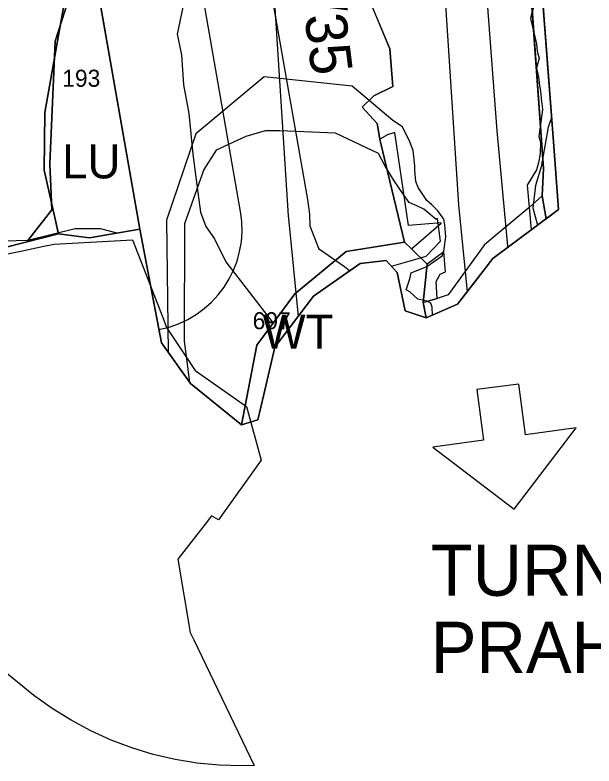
# Model space of a CAD drawing. Extents: x -690419 to -685080, y -987825 to -981190.
# Drawn here: x -687065.7 to -686896, y -987824.6 to -987604.4 of the extents above; entities that cross this region are included whole.
import ezdxf

# ---------------------------------------------------------------- set-up
doc = ezdxf.new("R2010")
doc.units = 0
for name, color, linetype in [('BPEJ (S) - hranice', 7, 'Continuous'), ('BPEJ I-II ochrana', 7, 'Continuous'), ('Hranice řešeného území (S)', 7, 'Continuous'), ('Katastrální území (S) - hranice', 7, 'Continuous'), ('Komunikace popis smery a sipky', 7, 'Continuous'), ('Komunikace popis trid a kategorie popis S', 7, 'Continuous'), ('Lesy hospodářské', 7, 'Continuous'), ('OP lesa 30 m (S)', 7, 'Continuous'), ('OP lesa 50 m (S)', 7, 'Continuous'), ('OP silnic (S)', 7, 'Continuous'), ('Plochy dopravy silniční DS (S)', 7, 'Continuous'), ('Plochy lesní všeobecné LU (S)', 7, 'Continuous'), ('Plochy smíšené nezastavěného území všeobecné MU (S)', 7, 'Continuous'), ('Plochy vodní a vodnich toku WT (S)', 7, 'Continuous'), ('Plochy zemědělské všeobecné AU (S)', 7, 'Continuous'), ('Regulacni bloky_ID', 7, 'Continuous'), ('Regulační bloky STABILIZOVANÉ (S)', 7, 'Continuous'), ('Regulační bloky STABILIZOVANÉ (S) TIS', 7, 'Continuous'), ('Regulační kódy STABILIZOVANÉ (S)', 7, 'Continuous'), ('Regulační kódy STABILIZOVANÉ (S) TIS', 7, 'Continuous'), ('Silnice I třídy (S) - osa', 7, 'Continuous'), ('USES LBK (S)', 7, 'Continuous'), ('USES_ŠRAFY (S)', 7, 'Continuous'), ('Vodní toky - linie (S)', 7, 'Continuous'), ('Záplavové území aktivní zóna (S)', 7, 'Continuous'), ('Záplavové území Q100 (S)', 7, 'Continuous')]:
    doc.layers.add(name, color=color, linetype=linetype)

msp = doc.modelspace()

# ---------------------------------------------------------------- linework, layer by layer
at = {"layer": 'BPEJ (S) - hranice'}
for points in [[(-687045.5, -987585.5), (-687054, -987612), (-687055.5, -987648), (-687055, -987661.5), (-687062, -987670.5), (-687079, -987671), (-687099, -987632), (-687122, -987587.5)], [(-686911.74, -987590.54), (-686907.88, -987641.59), (-686906.38, -987661.4), (-686925.63, -987675.75), (-686926.33, -987676.66), (-686927.58, -987678.28), (-686927.94, -987678.74), (-686935.97, -987689.12), (-686945.18, -987693.21), (-686951.38, -987691.15), (-686953.67, -987679.91), (-686956.96, -987676.39), (-686964.53, -987677.23), (-686978.2, -987686.83), (-686989.57, -987701.82), (-686992.83, -987715.65), (-686994.57, -987723.06), (-686999.33, -987724.6), (-687014.25, -987712.47), (-687022.8, -987700.55), (-687024.55, -987691.33), (-687029.16, -987667.14), (-687035.8, -987668.3), (-687040.7, -987667.04), (-687048.11, -987667.04), (-687062, -987670.5), (-687055, -987661.5), (-687055.5, -987648), (-687054, -987612), (-687045.5, -987585.5)]]:
    msp.add_lwpolyline(points, dxfattribs=at)
at = {"layer": 'BPEJ I-II ochrana'}
for p, q in [((-687043.73, -987584.17), (-687029.16, -987667.14)), ((-686955.87, -987614.25), (-686963.63, -987595.58)), ((-687054.23, -987617.44), (-687052.36, -987606.9)), ((-686954.95, -987625.29), (-686955.87, -987614.25)), ((-686960.51, -987628.05), (-686954.95, -987625.29)), ((-686963.97, -987631.42), (-686960.51, -987628.05)), ((-686959.61, -987636.14), (-686963.97, -987631.42)), ((-686958.82, -987640.75), (-686959.61, -987636.14)), ((-686956.56, -987639.48), (-686958.82, -987640.75)), ((-686954.38, -987638.85), (-686956.56, -987639.48)), ((-686950.34, -987666.13), (-686954.38, -987638.85)), ((-687053.07, -987668.28), (-687055.08, -987659.23)), ((-686940.78, -987665.28), (-686950.34, -987666.13)), ((-686949.48, -987672.98), (-686940.77, -987665.43)), ((-686940.77, -987665.43), (-686940.78, -987665.28)), ((-686968.7, -987673.71), (-686951.58, -987670.94)), ((-686951.58, -987670.94), (-686949.48, -987672.98)), ((-686983.74, -987686.14), (-686968.7, -987673.71)), ((-686940.02, -987673.83), (-686944.94, -987677.39)), ((-686939.49, -987679.72), (-686940.02, -987673.83)), ((-686944.94, -987677.39), (-686946.1, -987688.66)), ((-686942.25, -987682.48), (-686941.14, -987680.37)), ((-686941.14, -987680.37), (-686939.49, -987679.72)), ((-686942.01, -987687.48), (-686942.25, -987682.48)), ((-686994.84, -987701.21), (-686983.74, -987686.14)), ((-686946.1, -987688.66), (-686942.01, -987687.48)), ((-687022.8, -987700.55), (-687014.25, -987712.47)), ((-686999.33, -987724.6), (-686994.84, -987701.21)), ((-687014.25, -987712.47), (-686999.33, -987724.6))]:
    msp.add_line(p, q, dxfattribs=at)
for points in [[(-687052.36, -987606.9), (-687054, -987612), (-687054.23, -987617.44)], [(-687055.08, -987659.23), (-687055, -987661.5), (-687062, -987670.5), (-687053.07, -987668.28)], [(-687029.16, -987667.14), (-687024.55, -987691.33), (-687022.8, -987700.55)]]:
    msp.add_lwpolyline(points, dxfattribs=at)
at = {"layer": 'Hranice řešeného území (S)'}
msp.add_lwpolyline([(-686911.74, -987590.54), (-686907.88, -987641.59), (-686906.38, -987661.4), (-686925.63, -987675.75), (-686926.33, -987676.66), (-686927.58, -987678.28), (-686927.94, -987678.74), (-686935.97, -987689.12), (-686945.18, -987693.21), (-686951.38, -987691.15), (-686953.67, -987679.91), (-686956.96, -987676.39), (-686964.53, -987677.23), (-686978.2, -987686.83), (-686989.57, -987701.82), (-686992.83, -987715.65), (-686994.57, -987723.06), (-686999.33, -987724.6), (-687014.25, -987712.47), (-687022.8, -987700.55), (-687029.16, -987667.14), (-687043.91, -987669.72), (-687053.01, -987668.56), (-687073.78, -987673.81)], dxfattribs=at)
at = {"layer": 'Katastrální území (S) - hranice'}
msp.add_lwpolyline([(-687073.78, -987673.81), (-687053.01, -987668.56), (-687043.91, -987669.72), (-687029.16, -987667.14), (-687022.8, -987700.55), (-687014.25, -987712.47), (-686999.33, -987724.6), (-686994.57, -987723.06), (-686992.83, -987715.65), (-686989.57, -987701.82), (-686978.2, -987686.83), (-686964.53, -987677.23), (-686956.96, -987676.39), (-686953.67, -987679.91), (-686951.38, -987691.15), (-686945.18, -987693.21), (-686935.97, -987689.12), (-686927.94, -987678.74), (-686927.58, -987678.28), (-686926.33, -987676.66), (-686925.63, -987675.75), (-686906.38, -987661.4), (-686907.88, -987641.59), (-686911.74, -987590.54)], dxfattribs=at)
at = {"layer": 'Komunikace popis smery a sipky'}
for p, q in [((-686918.04, -987712.59), (-686930.36, -987714.22)), ((-686930.36, -987714.22), (-686928.39, -987729.09)), ((-686916.07, -987727.46), (-686918.04, -987712.59)), ((-686919.44, -987749.3), (-686901.2, -987725.48)), ((-686901.2, -987725.48), (-686916.07, -987727.46)), ((-686928.39, -987729.09), (-686943.26, -987731.06)), ((-686943.26, -987731.06), (-686919.44, -987749.3))]:
    msp.add_line(p, q, dxfattribs=at)
at = {"layer": 'Lesy hospodářské'}
msp.add_lwpolyline([(-687029.16, -987667.14), (-687043.91, -987669.72), (-687053.01, -987668.56), (-687057.16, -987649.89), (-687056.97, -987632.96), (-687050.04, -987593.75), (-687047.09, -987588.93), (-687043.83, -987583.6)], close=True, dxfattribs=at)
msp.add_lwpolyline([(-687075.36, -987675.9), (-687064.04, -987673.58), (-687057.27, -987672.2), (-687054.26, -987671.58), (-687031.31, -987670.31), (-687022.42, -987693.11), (-687021.3, -987695.98), (-687012.96, -987708.62), (-686997.87, -987719.2), (-686993.61, -987734.91), (-687006.12, -987752.38), (-687008.14, -987751.28), (-687010, -987753.68), (-687017.97, -987763.92), (-687014.37, -987785.47), (-687013.35, -987787.58), (-686995.6, -987824.48), (-686999.33, -987824.6), (-687005.87, -987824.39), (-687012.38, -987823.74), (-687018.84, -987822.68), (-687025.21, -987821.19), (-687031.47, -987819.29), (-687037.6, -987816.99), (-687043.56, -987814.29), (-687049.33, -987811.2), (-687054.89, -987807.75), (-687060.21, -987803.94), (-687062.41, -987802.19), (-687077.33, -987790.06)], dxfattribs=at)
at = {"layer": 'OP lesa 30 m (S)'}
msp.add_line((-686999.61, -987661.95), (-687014.28, -987578.41), dxfattribs=at)
msp.add_arc((-687029.16, -987667.14), 30, 280.778, 9.9598, dxfattribs=at)
at = {"layer": 'OP lesa 50 m (S)'}
msp.add_lwpolyline([(-686967.65, -987679.42), (-686969.18, -987678.25), (-686976.47, -987673.14), (-686976.64, -987672.88), (-686979.2, -987666.33), (-686979.35, -987662.82), (-686979.91, -987658.49), (-686994.58, -987574.95)], dxfattribs=at)
at = {"layer": 'OP silnic (S)'}
msp.add_lwpolyline([(-686918.72, -987067.01), (-686954.7, -987219.72), (-686969.25, -987284.72), (-686969.57, -987286.27), (-686979.85, -987340.1), (-686980.28, -987342.75), (-686986.78, -987390.61), (-686987.01, -987392.63), (-686990.96, -987434.34), (-686991.16, -987437.43), (-686993.35, -987504.7), (-686993.37, -987507.05), (-686992.72, -987552.35), (-686992.62, -987554.84), (-686985.65, -987663.27), (-686985.5, -987665.03), (-686982.73, -987692.8)], dxfattribs=at)
at = {"layer": 'Plochy dopravy silniční DS (S)'}
for p, q in [((-686915.05, -987590.07), (-686910.83, -987649.41)), ((-686955.87, -987614.25), (-686963.63, -987595.58)), ((-686954.95, -987625.29), (-686955.87, -987614.25)), ((-686960.51, -987628.05), (-686954.95, -987625.29)), ((-686963.97, -987631.42), (-686960.51, -987628.05)), ((-686959.61, -987636.14), (-686963.97, -987631.42)), ((-686958.82, -987640.75), (-686959.61, -987636.14)), ((-686957.14, -987647.77), (-686958.82, -987640.75)), ((-686951.58, -987670.94), (-686957.14, -987647.77)), ((-686910.83, -987649.41), (-686911.21, -987657.35)), ((-686911.21, -987657.35), (-686910.05, -987664.14)), ((-686910.05, -987664.14), (-686925.63, -987675.75)), ((-686949.48, -987672.98), (-686951.58, -987670.94)), ((-686944.94, -987677.39), (-686949.48, -987672.98)), ((-686926.33, -987676.66), (-686927.58, -987678.28)), ((-686925.63, -987675.75), (-686926.33, -987676.66)), ((-686946.1, -987688.66), (-686944.94, -987677.39)), ((-686927.94, -987678.74), (-686935.97, -987689.12)), ((-686927.58, -987678.28), (-686927.94, -987678.74)), ((-686945.18, -987693.21), (-686946.1, -987688.66)), ((-686935.97, -987689.12), (-686941.69, -987691.66)), ((-686941.69, -987691.66), (-686945.18, -987693.21))]:
    msp.add_line(p, q, dxfattribs=at)
at = {"layer": 'Plochy lesní všeobecné LU (S)'}
msp.add_lwpolyline([(-687047.09, -987588.93), (-687043.83, -987583.6), (-687029.16, -987667.14), (-687043.91, -987669.72), (-687053.01, -987668.56), (-687057.16, -987649.89), (-687056.97, -987632.96), (-687050.04, -987593.75)], close=True, dxfattribs=at)
at = {"layer": 'Plochy smíšené nezastavěného území všeobecné MU (S)'}
msp.add_lwpolyline([(-686963.63, -987595.58), (-686955.87, -987614.25), (-686954.95, -987625.29), (-686960.51, -987628.05), (-686963.97, -987631.42), (-686959.61, -987636.14), (-686958.82, -987640.75), (-686957.14, -987647.77), (-686951.58, -987670.94), (-686968.7, -987673.71), (-686983.74, -987686.14), (-686994.84, -987701.21), (-686999.33, -987724.6), (-687014.25, -987712.47), (-687022.8, -987700.55), (-687029.16, -987667.14), (-687043.83, -987583.6)], dxfattribs=at)
at = {"layer": 'Plochy vodní a vodnich toku WT (S)'}
for p, q in [((-686910.83, -987649.41), (-686915.05, -987590.07)), ((-686911.74, -987590.54), (-686907.88, -987641.59)), ((-686907.88, -987641.59), (-686906.38, -987661.4)), ((-686911.21, -987657.35), (-686910.83, -987649.41)), ((-686910.05, -987664.14), (-686911.21, -987657.35)), ((-686906.38, -987661.4), (-686910.05, -987664.14))]:
    msp.add_line(p, q, dxfattribs=at)
msp.add_lwpolyline([(-686999.33, -987724.6), (-686994.84, -987701.21), (-686983.74, -987686.14), (-686968.7, -987673.71), (-686951.58, -987670.94), (-686949.48, -987672.98), (-686944.94, -987677.39), (-686946.1, -987688.66), (-686945.18, -987693.21), (-686951.38, -987691.15), (-686953.67, -987679.91), (-686956.96, -987676.39), (-686964.53, -987677.23), (-686978.2, -987686.83), (-686989.57, -987701.82), (-686992.83, -987715.65), (-686994.57, -987723.06)], close=True, dxfattribs=at)
at = {"layer": 'Plochy zemědělské všeobecné AU (S)'}
msp.add_lwpolyline([(-687050.04, -987593.75), (-687056.97, -987632.96), (-687057.16, -987649.89), (-687053.01, -987668.56), (-687073.78, -987673.81), (-687086.32, -987676.11), (-687093.64, -987677.45), (-687103.92, -987672.2), (-687108.8, -987664.46), (-687142.01, -987611.74), (-687199.33, -987489.26)], dxfattribs=at)
at = {"layer": 'Regulační bloky STABILIZOVANÉ (S)'}
for p, q in [((-686910.83, -987649.41), (-686915.05, -987590.07)), ((-686915.05, -987590.07), (-686910.83, -987649.41)), ((-686911.74, -987590.54), (-686907.88, -987641.59)), ((-686955.87, -987614.25), (-686963.63, -987595.58)), ((-686954.95, -987625.29), (-686955.87, -987614.25)), ((-686960.51, -987628.05), (-686954.95, -987625.29)), ((-686963.97, -987631.42), (-686960.51, -987628.05)), ((-686959.61, -987636.14), (-686963.97, -987631.42)), ((-686958.82, -987640.75), (-686959.61, -987636.14)), ((-686957.14, -987647.77), (-686958.82, -987640.75)), ((-686907.88, -987641.59), (-686906.38, -987661.4)), ((-686951.58, -987670.94), (-686957.14, -987647.77)), ((-686911.21, -987657.35), (-686910.83, -987649.41)), ((-686910.83, -987649.41), (-686911.21, -987657.35)), ((-686910.05, -987664.14), (-686911.21, -987657.35)), ((-686911.21, -987657.35), (-686910.05, -987664.14)), ((-686906.38, -987661.4), (-686910.05, -987664.14)), ((-686910.05, -987664.14), (-686925.63, -987675.75)), ((-686949.48, -987672.98), (-686951.58, -987670.94)), ((-686944.94, -987677.39), (-686949.48, -987672.98)), ((-686926.33, -987676.66), (-686927.58, -987678.28)), ((-686925.63, -987675.75), (-686926.33, -987676.66)), ((-686946.1, -987688.66), (-686944.94, -987677.39)), ((-686927.94, -987678.74), (-686935.97, -987689.12)), ((-686927.58, -987678.28), (-686927.94, -987678.74)), ((-686945.18, -987693.21), (-686946.1, -987688.66)), ((-686935.97, -987689.12), (-686941.69, -987691.66)), ((-686941.69, -987691.66), (-686945.18, -987693.21))]:
    msp.add_line(p, q, dxfattribs=at)
for points in [[(-687050.04, -987593.75), (-687056.97, -987632.96), (-687057.16, -987649.89), (-687053.01, -987668.56), (-687073.78, -987673.81), (-687086.32, -987676.11), (-687093.64, -987677.45), (-687103.92, -987672.2), (-687108.8, -987664.46), (-687142.01, -987611.74), (-687199.33, -987489.26)], [(-686963.63, -987595.58), (-686955.87, -987614.25), (-686954.95, -987625.29), (-686960.51, -987628.05), (-686963.97, -987631.42), (-686959.61, -987636.14), (-686958.82, -987640.75), (-686957.14, -987647.77), (-686951.58, -987670.94), (-686968.7, -987673.71), (-686983.74, -987686.14), (-686994.84, -987701.21), (-686999.33, -987724.6), (-687014.25, -987712.47), (-687022.8, -987700.55), (-687029.16, -987667.14), (-687043.83, -987583.6)]]:
    msp.add_lwpolyline(points, dxfattribs=at)
for points in [[(-687047.09, -987588.93), (-687043.83, -987583.6), (-687029.16, -987667.14), (-687043.91, -987669.72), (-687053.01, -987668.56), (-687057.16, -987649.89), (-687056.97, -987632.96), (-687050.04, -987593.75)], [(-686999.33, -987724.6), (-686994.84, -987701.21), (-686983.74, -987686.14), (-686968.7, -987673.71), (-686951.58, -987670.94), (-686949.48, -987672.98), (-686944.94, -987677.39), (-686946.1, -987688.66), (-686945.18, -987693.21), (-686951.38, -987691.15), (-686953.67, -987679.91), (-686956.96, -987676.39), (-686964.53, -987677.23), (-686978.2, -987686.83), (-686989.57, -987701.82), (-686992.83, -987715.65), (-686994.57, -987723.06)]]:
    msp.add_lwpolyline(points, close=True, dxfattribs=at)
at = {"layer": 'Regulační bloky STABILIZOVANÉ (S) TIS'}
for p, q in [((-686915.05, -987590.07), (-686910.83, -987649.41)), ((-686907.88, -987641.59), (-686911.74, -987590.54)), ((-686906.38, -987661.4), (-686907.88, -987641.59)), ((-686910.83, -987649.41), (-686911.21, -987657.35)), ((-686911.21, -987657.35), (-686910.05, -987664.14)), ((-686910.05, -987664.14), (-686906.38, -987661.4)), ((-686949.48, -987672.98), (-686951.58, -987670.94)), ((-686944.94, -987677.39), (-686949.48, -987672.98)), ((-686946.1, -987688.66), (-686944.94, -987677.39)), ((-686953.67, -987679.91), (-686951.38, -987691.15)), ((-686945.18, -987693.21), (-686946.1, -987688.66)), ((-686951.38, -987691.15), (-686945.18, -987693.21)), ((-686994.84, -987701.21), (-686999.33, -987724.6)), ((-686994.57, -987723.06), (-686992.83, -987715.65)), ((-686999.33, -987724.6), (-686994.57, -987723.06))]:
    msp.add_line(p, q, dxfattribs=at)
for points in [[(-686951.58, -987670.94), (-686968.7, -987673.71), (-686983.74, -987686.14), (-686994.84, -987701.21)], [(-686964.53, -987677.23), (-686956.96, -987676.39), (-686953.67, -987679.91)], [(-686992.83, -987715.65), (-686989.57, -987701.82), (-686978.2, -987686.83), (-686964.53, -987677.23)]]:
    msp.add_lwpolyline(points, dxfattribs=at)
at = {"layer": 'Silnice I třídy (S) - osa'}
for points in [[(-686870.04, -987078.45), (-686905.97, -987230.91), (-686920.46, -987295.64), (-686930.73, -987349.48), (-686937.23, -987397.34), (-686941.18, -987439.06), (-686943.38, -987506.33), (-686942.72, -987551.62), (-686935.75, -987660.06), (-686933.21, -987685.55)], [(-686921.2, -987672.45), (-686921.23, -987672.13), (-686924.41, -987638.32), (-686927.18, -987600.77), (-686928.25, -987588.15), (-686929.09, -987564.97), (-686929.8, -987547.03), (-686930.28, -987528.38), (-686930.28, -987495.44), (-686929.8, -987476.55), (-686928.77, -987456.94), (-686927.5, -987438.61), (-686925.91, -987419.72), (-686924.01, -987401.94), (-686922.02, -987385.11), (-686916.86, -987349.55), (-686910.28, -987314.78), (-686902.5, -987278.27), (-686894.72, -987244.61), (-686881.54, -987188.66), (-686877.81, -987172.54), (-686869.48, -987136.82)]]:
    msp.add_lwpolyline(points, dxfattribs=at)
at = {"layer": 'USES LBK (S)'}
msp.add_lwpolyline([(-686915.05, -987590.07), (-686910.83, -987649.41), (-686911.21, -987657.35), (-686915.01, -987660.83), (-686926.15, -987670.15), (-686928.17, -987671.85), (-686938.75, -987686.42), (-686942.01, -987687.48), (-686946.1, -987688.66), (-686944.94, -987677.39), (-686949.48, -987672.98), (-686951.58, -987670.94), (-686968.7, -987673.71), (-686983.74, -987686.14), (-686994.84, -987701.21), (-686999.33, -987724.6), (-686994.57, -987723.06), (-686992.83, -987715.65), (-686989.57, -987701.82), (-686978.2, -987686.83), (-686964.53, -987677.23), (-686956.96, -987676.39), (-686953.67, -987679.91), (-686951.38, -987691.15), (-686945.18, -987693.21), (-686935.97, -987689.12), (-686927.94, -987678.74), (-686927.58, -987678.28), (-686926.33, -987676.66), (-686925.63, -987675.75), (-686906.38, -987661.4), (-686907.88, -987641.59), (-686911.74, -987590.54)], dxfattribs=at)
at = {"layer": 'USES_ŠRAFY (S)'}
msp.add_lwpolyline([(-686915.05, -987590.07), (-686910.83, -987649.41), (-686911.21, -987657.35), (-686915.01, -987660.83), (-686926.15, -987670.15), (-686928.17, -987671.85), (-686938.75, -987686.42), (-686942.01, -987687.48), (-686946.1, -987688.66), (-686944.94, -987677.39), (-686949.48, -987672.98), (-686951.58, -987670.94), (-686968.7, -987673.71), (-686983.74, -987686.14), (-686994.84, -987701.21), (-686999.33, -987724.6), (-686994.57, -987723.06), (-686992.83, -987715.65), (-686989.57, -987701.82), (-686978.2, -987686.83), (-686964.53, -987677.23), (-686956.96, -987676.39), (-686953.67, -987679.91), (-686951.38, -987691.15), (-686945.18, -987693.21), (-686935.97, -987689.12), (-686927.94, -987678.74), (-686927.58, -987678.28), (-686926.33, -987676.66), (-686925.63, -987675.75), (-686906.38, -987661.4), (-686907.88, -987641.59), (-686911.74, -987590.54)], dxfattribs=at)
at = {"layer": 'Vodní toky - linie (S)'}
msp.add_lwpolyline([(-687016.56, -987602.05), (-687018.21, -987609.98), (-687016.89, -987616.09), (-687016.39, -987624.85), (-687014.74, -987633.28), (-687013.59, -987645.17), (-687012.1, -987656.41), (-687011.38, -987662.22), (-687009.82, -987666.43), (-687007.28, -987669.99), (-687003.94, -987676.78), (-686990.09, -987694.76)], dxfattribs=at)
at = {"layer": 'Záplavové území aktivní zóna (S)'}
for points in [[(-686908.42, -987634.51), (-686909.42, -987637.24), (-686911.49, -987648.92), (-686913.1, -987654.39), (-686913.9, -987660.94), (-686912.53, -987665.98)], [(-686955.4, -987678.06), (-686949.89, -987676.49), (-686945.18, -987675.1), (-686941.03, -987670.67), (-686941.86, -987664.02), (-686942.25, -987664.3), (-686945.9, -987661.31), (-686947.9, -987660.31), (-686950.22, -987659.31), (-686951.89, -987656.98), (-686954.55, -987652.99), (-686957.21, -987648.67), (-686959.2, -987645.02), (-686971.83, -987639.03), (-686988.12, -987638.37), (-686992.44, -987638.37), (-686998.09, -987640.03), (-687006.74, -987644.02), (-687010.39, -987649.67), (-687016.04, -987665.63), (-687016.19, -987700.03), (-687014.58, -987712.01)]]:
    msp.add_lwpolyline(points, dxfattribs=at)
at = {"layer": 'Záplavové území Q100 (S)'}
for points in [[(-686911.25, -987596.97), (-686912.38, -987597.62), (-686912.75, -987598.87), (-686914.42, -987604.42), (-686914.58, -987605.42), (-686912.83, -987612.83), (-686912.65, -987615), (-686912.07, -987617.07), (-686912.82, -987620), (-686912.28, -987622.58), (-686911.93, -987625), (-686911.72, -987626.72), (-686911.37, -987629.87), (-686911.23, -987630.98), (-686911.07, -987632.14), (-686911.35, -987634.21), (-686912.13, -987640), (-686911.65, -987641.65), (-686911.73, -987645), (-686912.24, -987647.76), (-686912.81, -987649.75), (-686915.63, -987654.22), (-686914.4, -987667.38)], [(-686943.3, -987692.38), (-686943.31, -987692.36), (-686943.46, -987690), (-686943.85, -987688.85), (-686945, -987688.28), (-686947.67, -987687.67), (-686950, -987685.51), (-686951.11, -987685), (-686950.58, -987683.45), (-686950, -987681.74), (-686949.63, -987680), (-686945, -987678.15), (-686940.55, -987675), (-686940, -987673.67), (-686939.44, -987669.44), (-686939.7, -987665.92), (-686940, -987664.2), (-686941.82, -987661.82), (-686943.52, -987660), (-686945, -987658.77), (-686947.53, -987655), (-686948.23, -987653.23), (-686948.48, -987650), (-686948.56, -987648.56), (-686949.06, -987644.06), (-686950, -987641.57), (-686952.15, -987637.15), (-686955, -987635.3), (-686966.86, -987625.28), (-686992.7, -987622.52), (-687012.71, -987639.17), (-687021.37, -987664.49), (-687020.89, -987703.21)]]:
    msp.add_lwpolyline(points, dxfattribs=at)

# ---------------------------------------------------------------- texts
at = {"layer": 'Komunikace popis smery a sipky'}
for s, p in [('TURNOV', (-686943.82, -987774.7)), ('PRAHA', (-686943.82, -987797.29))]:
    msp.add_text(s, height=15, dxfattribs=at).set_placement(p)
at = {"layer": 'Komunikace popis trid a kategorie popis S'}
msp.add_text('I/35', height=12.15, rotation=276.9815, dxfattribs=at).set_placement((-686981.98, -987595.59))
at = {"layer": 'Regulacni bloky_ID'}
for s, p in [('193', (-687051.9, -987625.41)), ('697', (-686996.07, -987696.52))]:
    msp.add_text(s, height=5, dxfattribs=at).set_placement(p)
at = {"layer": 'Regulační kódy STABILIZOVANÉ (S)'}
for s, p in [('LU', (-687051.94, -987652.28)), ('WT', (-686993.17, -987702.24))]:
    msp.add_text(s, height=10, dxfattribs=at).set_placement(p)
at = {"layer": 'Regulační kódy STABILIZOVANÉ (S) TIS'}
msp.add_text('WT', height=10, dxfattribs=at).set_placement((-686993.17, -987702.24))

doc.saveas('drawing.dxf')
